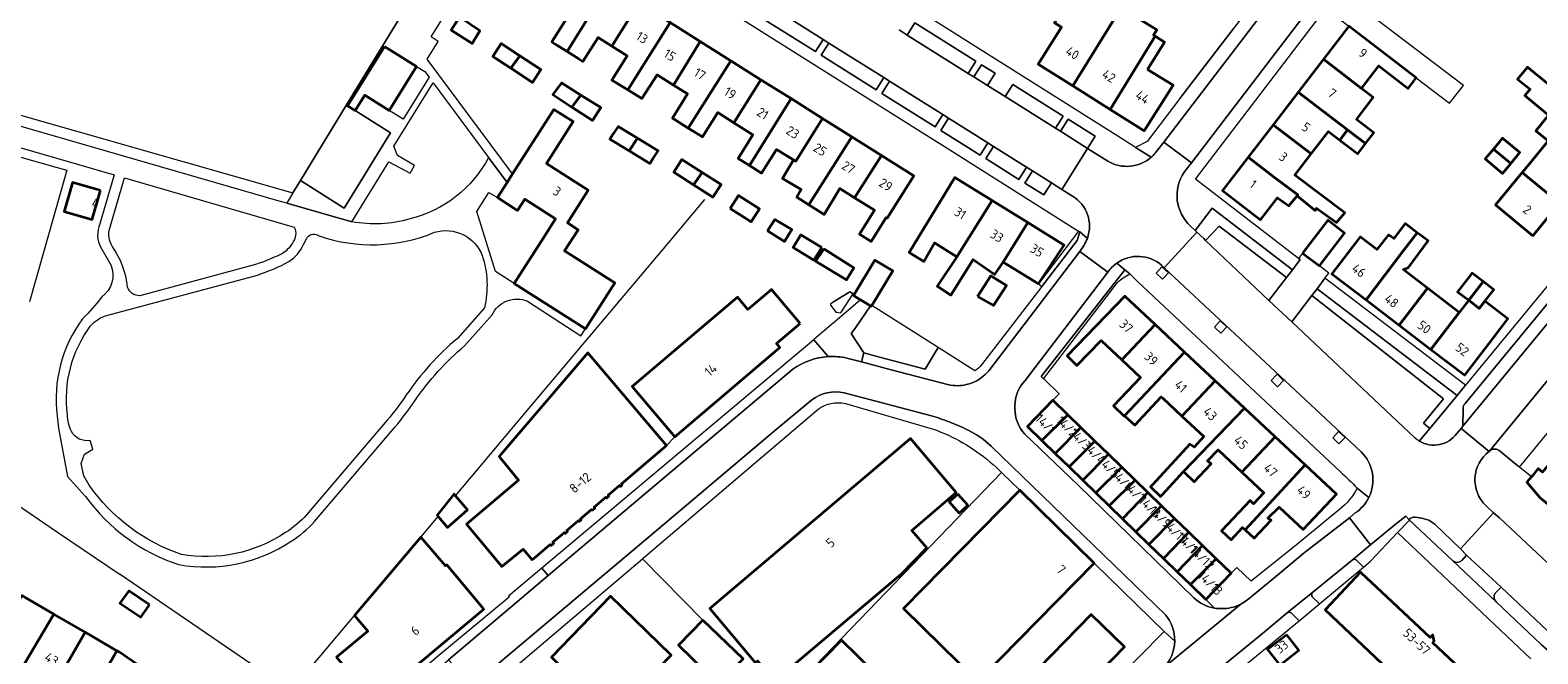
# Model space of a CAD drawing. Extents: x 150256 to 156914, y 461459 to 469481.
# Tile 332 of 656: x 155535 to 155753, y 463578 to 463668. Entities that reach past the tile are written whole.
import ezdxf
from ezdxf.enums import TextEntityAlignment as Align

# ---------------------------------------------------------------- set-up
doc = ezdxf.new("R2010")
doc.units = 0
doc.header["$LTSCALE"] = 0.75
for name, color, linetype, lineweight in [('B-RO-GR-BEPLANTING_CULTUUR_BODEMBEDEKKER-GV', 251, 'CONTINUOUS', 18), ('B-RO-GR-GROENVOORZIENING-GV', 251, 'CONTINUOUS', 18), ('B-RO-GR-HAAG-GV', 251, 'CONTINUOUS', 13), ('B-RO-IE-TERREINAFSCHEIDING_KUNSTMATIG_HEKWERK-G', 251, 'IE-TERREINAFSCHEIDING-KUNSTMATIG', 18), ('B-RO-IE-TERREINAFSCHEIDING_KUNSTMATIG_MUUR-G', 251, 'IE-TERREINAFSCHEIDING-KUNSTMATIG-DICHT', 18), ('B-RO-OG-BEBOUWING-GV', 6, 'CONTINUOUS', 35), ('B-RO-OG-BEBOUWING-T18', 1, 'CONTINUOUS', 18), ('B-RO-OG-TERREIN_CULTUURSCHEIDING-GV', 251, 'CONTINUOUS', 18), ('B-RO-OG-TERREIN_ONBEGROEID-GV', 251, 'CONTINUOUS', 18), ('B-RO-VH-VERHARDING_ASFALT-GV', 251, 'CONTINUOUS', 18), ('B-RO-VH-VERHARDING_BETONSTRAATSTEEN-GV', 251, 'CONTINUOUS', 18), ('B-RO-VH-VERHARDING_HALFVERHARDING_GRIND-GV', 251, 'CONTINUOUS', 18), ('B-RO-VH-VERHARDING_STRAATBAKSTEEN-GV', 251, 'CONTINUOUS', 18), ('B-RO-VH-VERHARDING_TEGEL-GV', 251, 'CONTINUOUS', 18)]:
    doc.layers.add(name, color=color, linetype=linetype, lineweight=lineweight)
doc.styles.add('NLCS-ISO-M200-T18', font='NLCS-ISO.ttf', dxfattribs={"height": 360})
doc.linetypes.add('IE-TERREINAFSCHEIDING-KUNSTMATIG', pattern='A,4,[82,NLCS.SHX,S=0.75,R=90,X=0,Y=0],4,-2', length=10)
doc.linetypes.add('IE-TERREINAFSCHEIDING-KUNSTMATIG-DICHT', pattern='A,8,-1,[82,NLCS.SHX,S=0.75,R=90,X=0,Y=0],-1', length=10)

msp = doc.modelspace()

# ---------------------------------------------------------------- linework, layer by layer
at = {"layer": 'B-RO-GR-BEPLANTING_CULTUUR_BODEMBEDEKKER-GV'}
for points in [[(155722.275, 463671.272), (155725.619, 463668.701), (155735.356, 463661.216), (155740.155, 463657.526), (155742.189, 463660.086), (155724.214, 463673.815)], [(155717.419, 463633.407), (155705.791, 463642.316), (155703.352, 463639.086), (155703.582, 463638.867), (155704.578, 463637.923), (155704.861, 463637.655), (155706.826, 463639.728), (155716.55, 463632.264)], [(155650.465, 463628.352), (155651.314, 463627.261), (155652.023, 463627.16), (155653.812, 463629.926), (155653.358, 463630.222), (155650.956, 463628.768)], [(155721.003, 463630.662), (155720.252, 463629.682), (155739.3, 463614.7), (155736.433, 463611.202), (155737.31, 463610.418), (155741.276, 463615.206)], [(155656.337, 463628.166), (155654.142, 463625.007), (155653.543, 463624.145), (155655.367, 463621.358), (155657.803, 463620.687), (155664.241, 463619.016), (155666.139, 463622.126), (155656.509, 463628.221), (155656.438, 463628.104)]]:
    msp.add_lwpolyline(points, close=True, dxfattribs=at)
at = {"layer": 'B-RO-GR-GROENVOORZIENING-GV'}
for points in [[(155681.154, 463630.988), (155686.28, 463637.655), (155686.636, 463638.875), (155686.644, 463638.903), (155686.471, 463639.013), (155680.655, 463631.372)], [(155698.595, 463632.044), (155699.471, 463632.951), (155698.542, 463633.84), (155697.684, 463632.927)], [(155707.042, 463624.21), (155707.918, 463625.117), (155706.989, 463626.006), (155706.131, 463625.093)], [(155715.28, 463616.466), (155716.156, 463617.373), (155715.227, 463618.262), (155714.369, 463617.349)], [(155724.173, 463608.186), (155725.049, 463609.093), (155724.12, 463609.982), (155723.262, 463609.069)]]:
    msp.add_lwpolyline(points, close=True, dxfattribs=at)
msp.add_lwpolyline([(155693.874, 463632.796), (155693.183, 463633.376), (155681.052, 463617.946), (155681.393, 463617.618), (155692.115, 463631.555)], dxfattribs=at)
msp.add_lwpolyline([(155692.115, 463631.555, -0.0839155), (155693.874, 463632.796)], format="xyb", dxfattribs=at)
at = {"layer": 'B-RO-GR-HAAG-GV'}
msp.add_lwpolyline([(155681.154, 463630.988), (155686.28, 463637.655), (155686.636, 463638.875), (155686.644, 463638.903), (155686.471, 463639.013), (155680.655, 463631.372)], close=True, dxfattribs=at)
msp.add_lwpolyline([(155693.874, 463632.796), (155693.183, 463633.376), (155681.052, 463617.946), (155681.393, 463617.618), (155692.115, 463631.555)], dxfattribs=at)
msp.add_lwpolyline([(155692.115, 463631.555, -0.0839155), (155693.874, 463632.796)], format="xyb", dxfattribs=at)
at = {"layer": 'B-RO-IE-TERREINAFSCHEIDING_KUNSTMATIG_HEKWERK-G'}
for points in [[(155530.874, 463650.403), (155538.529, 463648.215)], [(155539.926, 463647.816), (155534.542, 463628.764)], [(155538.529, 463648.215), (155539.926, 463647.816)], [(155626.903, 463637.045), (155632.346, 463643.585)], [(155606.37, 463612.708), (155626.903, 463637.045)], [(155596.255, 463600.674), (155606.37, 463612.708)], [(155645.737, 463573.37), (155675.3, 463604.039)], [(155527.306, 463603.054), (155538.727, 463595.275)], [(155591.219, 463594.682), (155593.724, 463597.662)], [(155538.727, 463595.275), (155547.665, 463589.25)], [(155623.301, 463591.533), (155632.067, 463582.642)], [(155572.384, 463572.368), (155547.665, 463589.25)], [(155572.384, 463572.368), (155581.627, 463583.33)]]:
    msp.add_lwpolyline(points, dxfattribs=at)
at = {"layer": 'B-RO-IE-TERREINAFSCHEIDING_KUNSTMATIG_MUUR-G'}
for points in [[(155585.702, 463665.898), (155588.593, 463670.619)], [(155701.127, 463658.219), (155708.933, 463668.405)], [(155580.423, 463657.28), (155585.702, 463665.898)], [(155525.415, 463657.994), (155572.691, 463644.522)], [(155573.79, 463646.335), (155580.423, 463657.28)], [(155572.691, 463644.522), (155573.79, 463646.335)], [(155650.956, 463628.768), (155653.358, 463630.222)], [(155653.358, 463630.222), (155653.946, 463629.839)], [(155627.97, 463609.205), (155626.794, 463607.938)], [(155688.723, 463590.897), (155698.868, 463580.988), (155691.451, 463573.493), (155687.268, 463570.032)]]:
    msp.add_lwpolyline(points, dxfattribs=at)
at = {"layer": 'B-RO-OG-BEBOUWING-GV'}
for points in [[(155762.778, 463592.597), (155777.025, 463609.922), (155805.424, 463644.457), (155837.064, 463682.854), (155821.669, 463695.483), (155814.207, 463686.386), (155816.14, 463684.801), (155818.246, 463683.078), (155753.641, 463604.084), (155753.029, 463604.603), (155752.035, 463603.405), (155751.373, 463602.608), (155753.278, 463600.423), (155761.768, 463593.429)], [(155614.106, 463677.501), (155610.176, 463671.239), (155612.362, 463669.864), (155610.187, 463666.406), (155610.75, 463666.052), (155612.38, 463665.027), (155618.457, 463674.766)], [(155618.849, 463665.803), (155622.801, 463672.035), (155618.457, 463674.766), (155612.38, 463665.027), (155614.089, 463663.953), (155614.688, 463663.577), (155616.87, 463667.048)], [(155692.614, 463671.356), (155686.641, 463675.085), (155682.963, 463669.194), (155683.983, 463668.557), (155680.63, 463663.188), (155685.646, 463660.026)], [(155622.801, 463672.035), (155618.849, 463665.803), (155621.071, 463664.406), (155618.849, 463660.869), (155621.181, 463659.449), (155627.304, 463669.204)], [(155685.646, 463660.026), (155691.039, 463656.626), (155697.57, 463667.221), (155697.304, 463667.387), (155697.771, 463668.136), (155692.614, 463671.356)], [(155597.029, 463669.841), (155596.799, 463669.994), (155595.581, 463668.109), (155598.642, 463666.185), (155599.768, 463668.014)], [(155621.181, 463659.449), (155623.199, 463658.22), (155625.419, 463661.658), (155627.808, 463660.156), (155631.666, 463666.462), (155627.304, 463669.204)], [(155727.44, 463659.653), (155729.962, 463662.936), (155734.169, 463659.682), (155735.356, 463661.216), (155725.619, 463668.701), (155721.94, 463663.915)], [(155696.443, 463662.425), (155698.901, 463666.39), (155697.57, 463667.221), (155691.039, 463656.626), (155695.955, 463653.527), (155700.139, 463660.164)], [(155585.929, 463665.757), (155580.595, 463657.171), (155581.708, 463656.463), (155583.086, 463658.702), (155586.627, 463656.496), (155590.584, 463662.865)], [(155604.242, 463662.587), (155605.556, 463664.386), (155602.864, 463666.165), (155601.633, 463664.286)], [(155604.242, 463662.587), (155607.383, 463660.542), (155608.578, 463662.389), (155605.556, 463664.386)], [(155636.121, 463663.661), (155631.666, 463666.462), (155627.808, 463660.156), (155629.827, 463658.886), (155627.662, 463655.341), (155629.932, 463653.935)], [(155636.551, 463654.695), (155640.466, 463660.93), (155636.121, 463663.661), (155629.932, 463653.935), (155631.985, 463652.665), (155634.202, 463656.171)], [(155727.44, 463659.653), (155721.94, 463663.915), (155718.269, 463659.138), (155725.399, 463653.65), (155728.03, 463651.69), (155729.219, 463653.238), (155726.702, 463655.173), (155729.132, 463658.335)], [(155760.016, 463647.758), (155763.948, 463652.536), (155754.371, 463660.396), (155751.481, 463662.767), (155750.031, 463661.034), (155751.854, 463659.547), (155751.091, 463658.626), (155754.536, 463655.787), (155752.675, 463653.539), (155754.459, 463652.056), (155754.587, 463652.212)], [(155613.082, 463656.978), (155614.399, 463658.704), (155611.566, 463660.49), (155610.308, 463658.772)], [(155640.466, 463660.93), (155636.551, 463654.695), (155639.312, 463652.959), (155637.164, 463649.543), (155638.824, 463648.5), (155644.823, 463658.19)], [(155614.399, 463658.704), (155613.082, 463656.978), (155616.081, 463655.038), (155617.275, 463656.892)], [(155649.398, 463655.314), (155644.823, 463658.19), (155638.824, 463648.5), (155640.563, 463647.406), (155642.725, 463650.845), (155645.19, 463649.313), (155645.498, 463649.122)], [(155714.631, 463654.406), (155720.151, 463650.191), (155722.65, 463653.442), (155724.277, 463652.191), (155725.399, 463653.65), (155718.269, 463659.138)], [(155612.917, 463635.577), (155612.031, 463636.141), (155613.976, 463639.197), (155612.429, 463640.182), (155615.452, 463644.929), (155609.406, 463648.778), (155613.292, 463654.88), (155610.451, 463656.636), (155604.504, 463647.306), (155603.705, 463646.054), (155602.3, 463643.849), (155604.976, 463642.148), (155605.224, 463641.99), (155606.262, 463643.621), (155610.72, 463640.78), (155608.962, 463638.028), (155604.723, 463631.393), (155615.039, 463624.825), (155619.298, 463631.515)], [(155622.566, 463652.453), (155619.772, 463654.159), (155619.083, 463653.096), (155618.583, 463652.325), (155621.385, 463650.608)], [(155647.403, 463642.828), (155647.529, 463643.028), (155653.632, 463652.652), (155649.398, 463655.314), (155645.498, 463649.122), (155645.19, 463649.313), (155643.566, 463646.616), (155646.295, 463645.048), (155645.646, 463643.94)], [(155720.151, 463650.191), (155714.631, 463654.406), (155711.035, 463649.727), (155714.845, 463646.773), (155718.216, 463644.244), (155718.109, 463644.101), (155720.73, 463641.992), (155720.919, 463642.317), (155723.811, 463640.235), (155725.027, 463641.64), (155717.772, 463647.096)], [(155728.03, 463651.69), (155725.399, 463653.65), (155724.277, 463652.191), (155726.891, 463650.181)], [(155621.385, 463650.608), (155624.372, 463648.778), (155624.808, 463649.456), (155625.56, 463650.624), (155622.566, 463652.453)], [(155654.019, 463643.832), (155657.905, 463649.966), (155653.632, 463652.652), (155647.529, 463643.028), (155647.403, 463642.828), (155649.619, 463641.426), (155651.91, 463645.158)], [(155746.526, 463650.887), (155749.054, 463648.816), (155750.077, 463650.049), (155750.351, 463650.379), (155747.836, 463652.466)], [(155760.016, 463647.758), (155754.587, 463652.212), (155754.459, 463652.056), (155751.708, 463648.713), (155750.69, 463647.476), (155756.122, 463643.026)], [(155630.711, 463645.692), (155631.945, 463647.514), (155629.011, 463649.368), (155627.832, 463647.528)], [(155657.905, 463649.966), (155654.019, 463643.832), (155656.899, 463642.021), (155654.732, 463638.574), (155656.413, 463637.517), (155658.575, 463640.956), (155658.723, 463640.863), (155662.593, 463647.019)], [(155711.035, 463649.727), (155707.294, 463644.86), (155712.801, 463640.628), (155715.274, 463643.845), (155716.919, 463642.642), (155718.109, 463644.101), (155718.216, 463644.244), (155714.845, 463646.773)], [(155749.054, 463648.816), (155746.526, 463650.887), (155745.333, 463649.448), (155747.848, 463647.361), (155748.131, 463647.702)], [(155631.945, 463647.514), (155630.711, 463645.692), (155633.505, 463643.91), (155634.72, 463645.76)], [(155752.258, 463638.33), (155756.122, 463643.026), (155750.69, 463647.476), (155749.771, 463646.359), (155746.836, 463642.792)], [(155544.811, 463644.902), (155540.781, 463646.057), (155539.576, 463641.854), (155543.606, 463640.699)], [(155668.81, 463635.283), (155673.968, 463643.423), (155668.557, 463646.774), (155661.951, 463635.894), (155664.059, 463634.622), (155665.582, 463637.307)], [(155635.999, 463642.287), (155639.043, 463640.351), (155640.251, 463642.237), (155637.222, 463644.135)], [(155668.81, 463635.283), (155665.961, 463631.006), (155667.977, 463629.72), (155671.179, 463634.892), (155674.351, 463632.738), (155675.535, 463634.512), (155679.12, 463640.232), (155673.968, 463643.423)], [(155641.402, 463639.022), (155643.888, 463637.481), (155644.943, 463639.237), (155642.457, 463640.697)], [(155718.91, 463635.804), (155721.348, 463633.953), (155724.978, 463638.717), (155722.536, 463640.578)], [(155649.296, 463636.608), (155646.24, 463638.477), (155645.113, 463636.629), (155648.123, 463634.783)], [(155680.655, 463631.372), (155684.373, 463636.979), (155679.12, 463640.232), (155675.535, 463634.512)], [(155735.497, 463638.772), (155733.746, 463640.092), (155732.124, 463637.931), (155731.367, 463638.471), (155729.67, 463636.33), (155727.245, 463638.183), (155723.141, 463632.813), (155728.1, 463629.023), (155732.185, 463634.407), (155733.535, 463636.187)], [(155736.998, 463630.73), (155733.445, 463633.445), (155734.231, 463633.714), (155737.07, 463637.578), (155735.911, 463638.454), (155735.497, 463638.772), (155733.535, 463636.187), (155732.185, 463634.407), (155728.1, 463629.023), (155732.88, 463625.371)], [(155649.592, 463636.415), (155648.376, 463634.658), (155652.848, 463631.925), (155653.918, 463633.676)], [(155654.881, 463629.05), (155656.337, 463628.166), (155656.438, 463628.104), (155656.509, 463628.221), (155659.552, 463633.232), (155656.962, 463634.805), (155653.946, 463629.839), (155653.848, 463629.677)], [(155671.846, 463629.514), (155674.136, 463628.241), (155676.022, 463631.114), (155673.735, 463632.506)], [(155742.956, 463628.975), (155744.948, 463631.559), (155745.047, 463631.688), (155743.451, 463632.926), (155743.351, 463632.797), (155741.352, 463630.219)], [(155744.948, 463631.559), (155742.956, 463628.975), (155744.495, 463627.782), (155745.312, 463628.851), (155746.575, 463630.503), (155745.047, 463631.688)], [(155646.135, 463625.64), (155641.977, 463630.538), (155638.562, 463627.64), (155637.047, 463629.424), (155621.796, 463616.48), (155627.97, 463609.205), (155643.201, 463622.132), (155642.699, 463622.724)], [(155692.719, 463620.341), (155697.535, 463625.482), (155693.169, 463629.565), (155684.786, 463620.94), (155686.219, 463619.546), (155689.719, 463623.147)], [(155737.473, 463621.86), (155741.599, 463627.214), (155736.998, 463630.73), (155732.88, 463625.371)], [(155741.599, 463627.214), (155737.473, 463621.86), (155742.383, 463618.108), (155746.487, 463623.478), (155748.646, 463626.303), (155745.312, 463628.851), (155744.495, 463627.782), (155742.956, 463628.975)], [(155697.535, 463625.482), (155692.719, 463620.341), (155695.416, 463617.818), (155691.526, 463613.671), (155693.065, 463612.189), (155693.134, 463612.262), (155701.82, 463621.473)], [(155607.34, 463591.364), (155607.59, 463591.577), (155609.951, 463593.588), (155610.063, 463593.456), (155610.46, 463593.794), (155610.347, 463593.926), (155612.018, 463595.35), (155612.131, 463595.218), (155612.467, 463595.505), (155612.355, 463595.637), (155614.041, 463597.073), (155614.153, 463596.941), (155614.441, 463597.186), (155614.328, 463597.318), (155615.938, 463598.689), (155616.05, 463598.557), (155616.419, 463598.871), (155616.306, 463599.003), (155617.992, 463600.439), (155618.104, 463600.307), (155618.443, 463600.596), (155618.331, 463600.728), (155620.002, 463602.151), (155620.114, 463602.02), (155620.387, 463602.252), (155620.275, 463602.384), (155626.794, 463607.938), (155615.399, 463621.355), (155602.56, 463606.357), (155605.341, 463602.921), (155597.811, 463596.528), (155602.93, 463590.403), (155606.008, 463592.918)], [(155706.261, 463617.32), (155701.82, 463621.473), (155693.134, 463612.262), (155694.595, 463610.885), (155698.438, 463614.993), (155698.612, 463614.83), (155701.437, 463612.187)], [(155701.653, 463604.157), (155710.505, 463613.351), (155706.261, 463617.32), (155701.437, 463612.187), (155704.603, 463609.226), (155703.179, 463607.696), (155702.578, 463608.126), (155697.178, 463602.247), (155696.889, 463601.932), (155698.33, 463600.579), (155698.594, 463600.862)], [(155681.145, 463608.672), (155684.901, 463612.388), (155682.731, 463614.495), (155679.049, 463610.706)], [(155684.901, 463612.388), (155681.145, 463608.672), (155683.074, 463606.799), (155686.794, 463610.551)], [(155710.122, 463604.064), (155714.942, 463609.201), (155710.505, 463613.351), (155701.653, 463604.157), (155703.224, 463602.67), (155705.642, 463605.278), (155705.156, 463605.729), (155706.661, 463607.301)], [(155685.085, 463604.848), (155688.817, 463608.587), (155686.794, 463610.551), (155683.074, 463606.799)], [(155639.625, 463576.516), (155639.949, 463576.733), (155642.457, 463573.859), (155660.778, 463589.308), (155664.482, 463593.118), (155662.32, 463595.632), (155668.753, 463601.117), (155662.133, 463608.956), (155633.064, 463584.319)], [(155688.817, 463608.587), (155685.085, 463604.848), (155687.076, 463602.915), (155690.784, 463606.678)], [(155719.266, 463605.157), (155714.942, 463609.201), (155710.122, 463604.064), (155713.284, 463601.107), (155711.791, 463599.511), (155711.288, 463599.982), (155708.831, 463597.345), (155707.177, 463595.57), (155708.543, 463594.298), (155710.195, 463596.083), (155710.574, 463595.732)], [(155690.784, 463606.678), (155687.076, 463602.915), (155688.968, 463601.079), (155692.712, 463604.806)], [(155692.712, 463604.806), (155688.968, 463601.079), (155690.915, 463599.188), (155694.647, 463602.928)], [(155719.266, 463605.157), (155710.574, 463595.732), (155711.888, 463594.517), (155714.336, 463597.12), (155713.873, 463597.393), (155715.504, 463599.031), (155719.006, 463595.755), (155723.818, 463600.899)], [(155675.152, 463577.084), (155688.723, 463590.897), (155677.952, 463601.48), (155661.099, 463584.328), (155671.871, 463573.744)], [(155692.842, 463597.318), (155696.513, 463601.117), (155694.647, 463602.928), (155690.915, 463599.188)], [(155694.763, 463595.453), (155698.459, 463599.227), (155696.513, 463601.117), (155692.842, 463597.318)], [(155596.255, 463600.674), (155596.028, 463600.952), (155593.568, 463597.844), (155593.724, 463597.662), (155595.068, 463596.087), (155597.947, 463598.6)], [(155668.998, 463600.916), (155667.719, 463599.781), (155669.166, 463598.15), (155670.445, 463599.285)], [(155700.374, 463597.369), (155698.459, 463599.227), (155694.763, 463595.453), (155696.653, 463593.618)], [(155700.374, 463597.369), (155696.653, 463593.618), (155698.749, 463591.584), (155702.432, 463595.37)], [(155591.219, 463594.682), (155581.627, 463583.33), (155583.528, 463581.059), (155579.011, 463577.276), (155584.373, 463570.874), (155600.344, 463584.251), (155594.982, 463590.653), (155594.787, 463590.49)], [(155704.412, 463593.449), (155702.432, 463595.37), (155698.749, 463591.584), (155700.728, 463589.663)], [(155702.652, 463587.795), (155706.396, 463591.522), (155704.412, 463593.449), (155700.728, 463589.663)], [(155704.876, 463585.637), (155708.555, 463589.427), (155706.396, 463591.522), (155702.652, 463587.795)], [(155750.055, 463557.243), (155751.078, 463571.702), (155743.5, 463572.248), (155743.582, 463573.85), (155742.317, 463574.998), (155742.868, 463575.66), (155741.946, 463575.834), (155741.735, 463575.648), (155737.76, 463579.373), (155737.962, 463579.584), (155737.746, 463580.497), (155737.366, 463580.152), (155728.816, 463588.143), (155728.314, 463588.612), (155727.281, 463589.577), (155722.152, 463584.158), (155735.796, 463571.244), (155735.645, 463569.108), (155740.786, 463568.744), (155740.023, 463557.953), (155742.471, 463557.78)], [(155528.468, 463577.789), (155533.091, 463575.096), (155538.065, 463583.508), (155533.408, 463586.211)], [(155551.904, 463584.854), (155548.93, 463586.876), (155547.638, 463585.114), (155550.674, 463583.057), (155551.825, 463584.739)], [(155612.964, 463574.498), (155608.818, 463570.199), (155614.692, 463564.417), (155627.475, 463577.585), (155618.677, 463586.108), (155610.112, 463577.29)], [(155533.091, 463575.096), (155537.713, 463572.403), (155542.584, 463580.884), (155538.065, 463583.508)], [(155632.067, 463582.642), (155628.545, 463579.011), (155634.249, 463573.432), (155634.309, 463573.373), (155637.897, 463577.06)], [(155684.959, 463570.67), (155685.908, 463571.644), (155686.044, 463571.511), (155693.115, 463578.758), (155688.288, 463583.468), (155678.766, 463573.708), (155678.699, 463573.639), (155680.66, 463571.86), (155683.457, 463569.131)], [(155542.326, 463569.716), (155547.209, 463578.2), (155542.584, 463580.884), (155537.713, 463572.403)], [(155659.713, 463563.112), (155659.795, 463563.197), (155662.313, 463560.775), (155666.799, 463565.366), (155652.106, 463579.722), (155647.59, 463575.101), (155654.403, 463568.431), (155654.332, 463568.356)], [(155716.599, 463580.531), (155713.839, 463578.379), (155715.592, 463576.131), (155718.352, 463578.284)], [(155548.665, 463577.237), (155547.574, 463577.988), (155547.209, 463578.2), (155542.326, 463569.716), (155543.366, 463569.11), (155546.836, 463566.817), (155552.262, 463574.762)]]:
    msp.add_lwpolyline(points, close=True, dxfattribs=at)
at = {"layer": 'B-RO-OG-TERREIN_CULTUURSCHEIDING-GV'}
for points in [[(155642.025, 463671.44), (155640.914, 463669.676), (155648.356, 463665.001), (155649.468, 463666.765)], [(155662.741, 463669.172), (155661.632, 463667.406), (155670.489, 463661.844), (155671.598, 463663.609)], [(155649.179, 463664.484), (155657.167, 463659.467), (155658.278, 463661.231), (155650.29, 463666.249)], [(155671.31, 463661.328), (155673.265, 463660.1), (155674.374, 463661.866), (155672.419, 463663.093)], [(155666.796, 463655.881), (155659.1, 463660.715), (155657.989, 463658.951), (155665.685, 463654.117)], [(155675.828, 463658.49), (155683.132, 463653.902), (155684.241, 463655.668), (155676.937, 463660.256)], [(155673.312, 463651.789), (155667.647, 463655.347), (155666.536, 463653.583), (155672.201, 463650.025)], [(155683.836, 463653.46), (155687.769, 463650.99), (155688.878, 463652.756), (155684.945, 463655.226)], [(155678.926, 463648.263), (155674.153, 463651.261), (155673.042, 463649.496), (155677.815, 463646.499)], [(155678.666, 463645.964), (155681.413, 463644.239), (155682.525, 463646.003), (155679.777, 463647.729)], [(155704.861, 463637.655), (155714.035, 463628.959), (155716.55, 463632.264), (155706.826, 463639.728)]]:
    msp.add_lwpolyline(points, close=True, dxfattribs=at)
msp.add_lwpolyline([(155735.798, 463608.595), (155737.31, 463610.418), (155736.433, 463611.202), (155739.3, 463614.7), (155720.252, 463629.682), (155717.331, 463625.864), (155735.166, 463609.075)], dxfattribs=at)
msp.add_lwpolyline([(155735.166, 463609.075, 0.0504014), (155735.798, 463608.595)], format="xyb", dxfattribs=at)
at = {"layer": 'B-RO-OG-TERREIN_ONBEGROEID-GV'}
msp.add_lwpolyline([(155581.708, 463656.463), (155580.595, 463657.171), (155580.423, 463657.28), (155573.79, 463646.335), (155580.113, 463642.333), (155586.818, 463653.213)], close=True, dxfattribs=at)
at = {"layer": 'B-RO-VH-VERHARDING_ASFALT-GV'}
msp.add_lwpolyline([(155755.536, 463726.441), (155724.423, 463685.608), (155714.668, 463672.719), (155698.787, 463651.887), (155702.809, 463648.913), (155722.698, 463674.973), (155723.024, 463675.4), (155741.01, 463699.022), (155759.566, 463723.42)], close=True, dxfattribs=at)
msp.add_lwpolyline([(155805.309, 463687.496), (155742.086, 463610.724), (155741.849, 463610.388), (155745.916, 463607.091), (155778.539, 463646.793), (155778.568, 463646.831), (155779.461, 463647.942), (155783.421, 463652.757), (155811.231, 463686.411)], dxfattribs=at)
at = {"layer": 'B-RO-VH-VERHARDING_BETONSTRAATSTEEN-GV'}
for points in [[(155742.14, 463613.321), (155742.086, 463610.724), (155805.309, 463687.496)], [(155802.137, 463686.576), (155742.426, 463614.033)], [(155642.025, 463671.44), (155649.468, 463666.765), (155650.29, 463666.249), (155658.278, 463661.231), (155659.1, 463660.715), (155666.796, 463655.881), (155667.647, 463655.347), (155673.312, 463651.789), (155674.153, 463651.261), (155678.926, 463648.263), (155679.777, 463647.729), (155682.525, 463646.003), (155684.042, 463645.05), (155687.769, 463650.99), (155683.836, 463653.46), (155683.132, 463653.902), (155675.828, 463658.49), (155673.265, 463660.1), (155671.31, 463661.328), (155670.489, 463661.844), (155661.632, 463667.406), (155660.471, 463668.136)], [(155701.733, 463647.545), (155702.809, 463648.913), (155698.787, 463651.887), (155697.719, 463650.488)], [(155690.699, 463649.135), (155687.769, 463650.99), (155684.042, 463645.05)], [(155684.042, 463645.05), (155685.572, 463644.067)], [(155778.539, 463646.793), (155745.916, 463607.091)], [(155698.478, 463634.062), (155698.864, 463633.702), (155703.582, 463638.867), (155703.352, 463639.086), (155702.694, 463639.71)], [(155735.166, 463609.075), (155717.331, 463625.864), (155714.035, 463628.959), (155704.861, 463637.655), (155704.578, 463637.923), (155703.582, 463638.867), (155698.864, 463633.702), (155727.374, 463607.044)], [(155687.253, 463636.978), (155686.649, 463636.064), (155690.699, 463633.058)], [(155650.217, 463620.82), (155648.147, 463623.266), (155608.742, 463590.188), (155609.664, 463589.091), (155630.03, 463606.315), (155645.091, 463619.011)], [(155750.494, 463605.028), (155758.12, 463614.301)], [(155745.916, 463607.091), (155741.849, 463610.388), (155741.245, 463609.705)], [(155747.347, 463607.23), (155750.062, 463604.978)], [(155746.53, 463598.213), (155745.65, 463599.051), (155745.455, 463599.24)], [(155726.539, 463598.188), (155725.675, 463597.476), (155728.74, 463593.539), (155732.313, 463596.492), (155733.841, 463597.689), (155734.291, 463597.204)], [(155734.291, 463597.204), (155734.362, 463597.137), (155740.613, 463591.281)], [(155735.184, 463597.555), (155736.191, 463597.432), (155737.198, 463597.132), (155738.058, 463596.528), (155741.786, 463592.972), (155746.53, 463598.213)], [(155741.971, 463591.271), (155742.617, 463592.065), (155741.786, 463592.972), (155738.058, 463596.528), (155737.198, 463597.132), (155736.191, 463597.432), (155735.184, 463597.555)], [(155756.162, 463578.387), (155757.211, 463580.177), (155758.577, 463582.09), (155760.812, 463584.897), (155758.344, 463587.205), (155747.398, 463597.446), (155746.53, 463598.213), (155741.786, 463592.972), (155742.617, 463592.065)], [(155740.613, 463591.281), (155746.913, 463585.318)], [(155746.936, 463586.686), (155747.681, 463587.402), (155742.617, 463592.065), (155741.971, 463591.271)], [(155742.617, 463592.065), (155747.681, 463587.402), (155755.942, 463579.604)], [(155747.681, 463587.402), (155746.936, 463586.686)], [(155755.942, 463579.604), (155747.681, 463587.402)], [(155746.913, 463585.318), (155753.451, 463579.115), (155754.602, 463578.11)]]:
    msp.add_lwpolyline(points, dxfattribs=at)
for points in [[(155696.97, 463649.688, -0.3245033), (155690.699, 463649.135)], [(155697.104, 463649.809, -0.011535), (155696.97, 463649.688)], [(155697.719, 463650.488, -0.0432473), (155697.104, 463649.809)], [(155702.694, 463639.71, -0.3717887), (155701.733, 463647.545)], [(155685.572, 463644.067, -0.3594155), (155687.733, 463637.954)], [(155687.733, 463637.954, -0.0534516), (155687.253, 463636.978)], [(155690.699, 463633.058, -0.0888224), (155691.998, 463634.371)], [(155691.998, 463634.371, -0.3436714), (155698.478, 463634.062)], [(155645.091, 463619.011, -0.1414445), (155650.217, 463620.82)], [(155742.426, 463614.033, 0.1766689), (155742.14, 463613.321)], [(155735.798, 463608.595, -0.0504014), (155735.166, 463609.075)], [(155741.245, 463609.705, -0.3950964), (155735.798, 463608.595)], [(155727.374, 463607.044, -0.3256505), (155728.487, 463600.396)], [(155745.455, 463599.24, -0.4640105), (155745.916, 463607.091)], [(155745.916, 463607.091, -0.3822412), (155747.347, 463607.23)], [(155750.062, 463604.978, 0.3194518), (155750.494, 463605.028)], [(155728.487, 463600.396, -0.1304152), (155726.539, 463598.188)], [(155735.184, 463597.555, 0.2336048), (155734.291, 463597.204)], [(155734.291, 463597.204, -0.2336048), (155735.184, 463597.555)], [(155740.613, 463591.281, 0.3932257), (155741.971, 463591.271)], [(155741.971, 463591.271, -0.3932257), (155740.613, 463591.281)], [(155746.936, 463586.686, 0.4203257), (155746.913, 463585.318)], [(155746.913, 463585.318, -0.4203257), (155746.936, 463586.686)]]:
    msp.add_lwpolyline(points, format="xyb", dxfattribs=at)
for points in [[(155727.733, 463590.324), (155728.746, 463591.169), (155732.653, 463595.32), (155734.362, 463597.137), (155734.291, 463597.204), (155733.841, 463597.689), (155732.313, 463596.492), (155728.74, 463593.539), (155726.077, 463591.338), (155726.385, 463591.476), (155726.714, 463591.344)], [(155721.343, 463584.985), (155720.31, 463586.042), (155720.209, 463586.361), (155720.38, 463586.689), (155716.68, 463583.681), (155717.017, 463583.79), (155717.304, 463583.639), (155718.43, 463582.554)]]:
    msp.add_lwpolyline(points, close=True, dxfattribs=at)
at = {"layer": 'B-RO-VH-VERHARDING_HALFVERHARDING_GRIND-GV'}
for points in [[(155581.225, 463640.34), (155571.786, 463643.029), (155571.049, 463643.238), (155518.742, 463658.377), (155517.933, 463655.488), (155546.799, 463647.134), (155544.716, 463640.063)], [(155602.3, 463643.849), (155603.705, 463646.054), (155601.032, 463649.655)], [(155546.164, 463639.443), (155548.285, 463646.704)], [(155548.285, 463646.704), (155572.88, 463639.585)], [(155606.659, 463628.855), (155614.395, 463623.813), (155615.039, 463624.825), (155604.723, 463631.393), (155602.009, 463633.139), (155599.318, 463641.848), (155601.068, 463644.597), (155602.3, 463643.849)], [(155544.848, 463636.631), (155546.306, 463634.121)], [(155574.207, 463637.057), (155574.748, 463638.082)], [(155566.724, 463633.999), (155550.508, 463629.638)], [(155545.889, 463626.832), (155567.548, 463632.641)], [(155600.411, 463627.879), (155596.505, 463623.465)], [(155597.557, 463622.389), (155601.535, 463626.885)], [(155538.551, 463612.211), (155538.754, 463610.455), (155540.053, 463603.456), (155542.66, 463600.56)], [(155586.358, 463611.599), (155574.662, 463597.901)], [(155575.792, 463596.914), (155587.512, 463610.641)], [(155543.169, 463602.205), (155542.408, 463603.527), (155542.027, 463605.327), (155542.491, 463606.689), (155543.725, 463607.423), (155543.315, 463608.684)]]:
    msp.add_lwpolyline(points, dxfattribs=at)
for points in [[(155601.032, 463649.655, -0.2124687), (155589.63, 463640.763)], [(155589.63, 463640.763, -0.1136284), (155581.225, 463640.34)], [(155544.716, 463640.063, 0.2197082), (155544.848, 463636.631)], [(155546.506, 463636.806, -0.1995069), (155546.164, 463639.443)], [(155572.88, 463639.585, -0.2850644), (155572.604, 463637.263)], [(155574.748, 463638.082, -0.3978639), (155576.485, 463638.309)], [(155576.485, 463638.309, 0.1835377), (155593.179, 463638.825)], [(155593.179, 463638.825, -0.3910502), (155600.105, 463635.467)], [(155548.744, 463630.88, 0.1266031), (155546.506, 463636.806)], [(155572.604, 463637.263, -0.1543118), (155570.889, 463635.634)], [(155572.118, 463634.597, 0.1431424), (155574.207, 463637.057)], [(155546.306, 463634.121, -0.3541199), (155544.993, 463629.47)], [(155570.889, 463635.634, -0.0448646), (155566.724, 463633.999)], [(155567.548, 463632.641, 0.0481272), (155572.118, 463634.597)], [(155600.105, 463635.467, -0.1381114), (155600.411, 463627.879)], [(155544.993, 463629.47, -0.0412394), (155542.228, 463626.294)], [(155550.508, 463629.638, -0.3346251), (155548.744, 463630.88)], [(155601.535, 463626.885, -0.4012189), (155606.659, 463628.855)], [(155542.228, 463626.294, 0.1933544), (155538.551, 463612.211)], [(155540.039, 463612.404, -0.1938291), (155543.377, 463625.271)], [(155543.377, 463625.271, -0.143651), (155545.889, 463626.832)], [(155596.505, 463623.465, 0.0669674), (155589.11, 463615.27)], [(155590.345, 463614.419, -0.067714), (155597.557, 463622.389)], [(155589.11, 463615.27, -0.0182651), (155586.358, 463611.599)], [(155587.512, 463610.641, 0.0182966), (155590.345, 463614.419)], [(155540.602, 463609.977, -0.1052355), (155540.039, 463612.404)], [(155543.315, 463608.684, -0.330558), (155540.602, 463609.977)], [(155556.528, 463592.158, -0.1595296), (155543.169, 463602.205)], [(155542.66, 463600.56, 0.1586539), (155556.154, 463590.701)], [(155574.662, 463597.901, -0.0705173), (155571.615, 463595.332)], [(155572.43, 463594.073, 0.0704538), (155575.792, 463596.914)], [(155571.615, 463595.332, -0.1930188), (155556.528, 463592.158)], [(155556.154, 463590.701, 0.1941426), (155572.43, 463594.073)]]:
    msp.add_lwpolyline(points, format="xyb", dxfattribs=at)
at = {"layer": 'B-RO-VH-VERHARDING_STRAATBAKSTEEN-GV'}
for points in [[(155678.175, 463616.711), (155678.712, 463617.365), (155690.699, 463633.058), (155686.649, 463636.064), (155673.452, 463618.758)], [(155650.233, 463620.822), (155650.217, 463620.82)], [(155645.091, 463619.011), (155630.03, 463606.315), (155609.664, 463589.091), (155604.869, 463585.036), (155595.211, 463576.888), (155598.642, 463573.155), (155599.706, 463574.049), (155618.015, 463589.438), (155624.986, 463595.342), (155629.968, 463599.56), (155642.401, 463609.999), (155647.838, 463614.564)], [(155667.669, 463616.731), (155659.314, 463618.909), (155655.02, 463620.048), (155652.896, 463620.611)], [(155652.515, 463615.583), (155665.177, 463612.248)], [(155673.787, 463607.863), (155699.027, 463583.427)], [(155703.147, 463585.878), (155686.35, 463602.238), (155678.677, 463609.566)], [(155745.455, 463599.24), (155745.65, 463599.051), (155746.53, 463598.213), (155747.398, 463597.446), (155758.344, 463587.205), (155762.778, 463592.597), (155761.768, 463593.429), (155753.278, 463600.423), (155751.373, 463602.608), (155752.035, 463603.405), (155750.062, 463604.978), (155747.347, 463607.23)], [(155705.995, 463574.923), (155713.077, 463580.715), (155716.68, 463583.681), (155720.38, 463586.689), (155726.077, 463591.338), (155728.74, 463593.539), (155725.675, 463597.476), (155719.13, 463592.379), (155714.738, 463588.71), (155710.914, 463585.603)], [(155709.965, 463584.971), (155709.953, 463584.964), (155698.783, 463575.721), (155689.453, 463568.017), (155682.284, 463562.137), (155675.289, 463556.416)], [(155698.783, 463575.721), (155709.953, 463584.964)]]:
    msp.add_lwpolyline(points, dxfattribs=at)
for points in [[(155650.217, 463620.82, 0.1414445), (155645.091, 463619.011)], [(155652.896, 463620.611, 0.0687343), (155650.233, 463620.822)], [(155673.452, 463618.758, -0.1247019), (155671.033, 463617.014)], [(155670.191, 463616.757, -0.1070547), (155667.669, 463616.731)], [(155671.033, 463617.014, -0.0369955), (155670.191, 463616.757)], [(155677.236, 463613.323, -0.1620305), (155678.175, 463616.711)], [(155647.838, 463614.564, -0.2221789), (155652.515, 463615.583)], [(155665.177, 463612.248, -0.0168649), (155667.724, 463611.351)], [(155678.677, 463609.566, -0.1877028), (155677.236, 463613.323)], [(155667.724, 463611.351, -0.0174245), (155670.464, 463610.169)], [(155670.464, 463610.169, -0.0776351), (155673.787, 463607.863)], [(155745.916, 463607.091, 0.4640105), (155745.455, 463599.24)], [(155747.347, 463607.23, 0.3822412), (155745.916, 463607.091)], [(155706.169, 463584.386, -0.1523343), (155703.147, 463585.878)], [(155707.128, 463584.311, -0.0427361), (155706.169, 463584.386)], [(155709.953, 463584.964, -0.1299245), (155707.128, 463584.311)], [(155710.914, 463585.603, -0.0510821), (155709.965, 463584.971)], [(155699.027, 463583.427, -0.1808294), (155700.381, 463579.622)], [(155700.381, 463579.622, -0.189244), (155698.783, 463575.721)]]:
    msp.add_lwpolyline(points, format="xyb", dxfattribs=at)
at = {"layer": 'B-RO-VH-VERHARDING_TEGEL-GV'}
for points in [[(155696.97, 463649.688), (155694.688, 463651.134), (155693.047, 463652.174), (155628.12, 463693.111), (155622.273, 463696.721)], [(155804.799, 463694.632), (155804.606, 463694.792), (155803.601, 463693.543), (155803.504, 463691.308), (155802.398, 463689.963), (155759.453, 463637.747), (155756.85, 463634.551), (155755.699, 463633.144), (155755.926, 463632.957), (155742.472, 463616.663), (155741.276, 463615.206), (155737.31, 463610.418), (155735.798, 463608.595)], [(155742.426, 463614.033), (155802.137, 463686.576)], [(155619.146, 463681.426), (155665.763, 463652.062), (155666.741, 463651.449), (155686.471, 463639.013), (155686.644, 463638.903), (155686.636, 463638.875), (155687.733, 463637.954)], [(155588.593, 463670.619), (155585.702, 463665.898), (155580.423, 463657.28), (155580.595, 463657.171), (155585.929, 463665.757), (155590.584, 463662.865), (155591.804, 463662.107), (155592.418, 463661.294), (155588.674, 463655.221), (155586.627, 463656.496), (155583.086, 463658.702), (155581.708, 463656.463), (155586.818, 463653.213), (155580.113, 463642.333), (155573.79, 463646.335), (155572.691, 463644.522), (155571.786, 463643.029), (155581.225, 463640.34), (155586.585, 463649.019), (155589.642, 463647.401), (155590.292, 463648.481), (155587.84, 463649.955), (155587.29, 463651.312), (155592.993, 463660.486), (155601.032, 463649.655), (155603.705, 463646.054), (155604.504, 463647.306), (155592.115, 463663.89), (155593.702, 463666.481), (155592.708, 463667.122), (155599.753, 463678.54)], [(155724.214, 463673.815), (155722.698, 463674.973), (155702.809, 463648.913), (155701.733, 463647.545)], [(155702.694, 463639.71), (155703.352, 463639.086), (155705.791, 463642.316), (155717.419, 463633.407), (155718.531, 463634.869), (155718.322, 463635.03), (155703.402, 463646.516), (155722.275, 463671.272), (155724.214, 463673.815)], [(155711.163, 463671.39), (155708.933, 463668.405), (155701.127, 463658.219), (155696.4, 463652), (155694.688, 463651.134), (155696.97, 463649.688)], [(155697.719, 463650.488), (155698.787, 463651.887), (155714.668, 463672.719)], [(155685.572, 463644.067), (155684.042, 463645.05), (155682.525, 463646.003), (155681.413, 463644.239), (155678.666, 463645.964), (155679.777, 463647.729), (155678.926, 463648.263), (155677.815, 463646.499), (155673.042, 463649.496), (155674.153, 463651.261), (155673.312, 463651.789), (155672.201, 463650.025), (155666.536, 463653.583), (155667.647, 463655.347), (155666.796, 463655.881), (155665.685, 463654.117), (155657.989, 463658.951), (155659.1, 463660.715), (155658.278, 463661.231), (155657.167, 463659.467), (155649.179, 463664.484), (155650.29, 463666.249), (155649.468, 463666.765), (155648.356, 463665.001), (155640.914, 463669.676)], [(155660.471, 463668.136), (155661.632, 463667.406), (155662.741, 463669.172), (155671.598, 463663.609), (155670.489, 463661.844), (155671.31, 463661.328), (155672.419, 463663.093), (155674.374, 463661.866), (155673.265, 463660.1), (155675.828, 463658.49), (155676.937, 463660.256), (155684.241, 463655.668), (155683.132, 463653.902), (155683.836, 463653.46), (155684.945, 463655.226), (155688.878, 463652.756), (155687.769, 463650.99), (155690.699, 463649.135)], [(155686.636, 463638.875), (155686.28, 463637.655), (155681.154, 463630.988), (155672.417, 463619.624), (155672.409, 463619.615)], [(155687.733, 463637.954), (155686.636, 463638.875)], [(155673.452, 463618.758), (155686.649, 463636.064), (155687.253, 463636.978)], [(155698.749, 463591.584), (155696.653, 463593.618), (155694.763, 463595.453), (155692.842, 463597.318), (155690.915, 463599.188), (155688.968, 463601.079), (155687.076, 463602.915), (155685.085, 463604.848), (155683.074, 463606.799), (155681.145, 463608.672), (155679.049, 463610.706), (155682.731, 463614.495), (155683.64, 463615.431), (155681.478, 463617.536), (155681.393, 463617.618), (155681.052, 463617.946), (155693.183, 463633.376), (155691.998, 463634.371)], [(155691.998, 463634.371), (155693.183, 463633.376), (155693.874, 463632.796), (155695.019, 463631.721), (155724.395, 463604.11)], [(155727.374, 463607.044), (155698.864, 463633.702), (155698.478, 463634.062)], [(155690.699, 463633.058), (155678.712, 463617.365), (155678.175, 463616.711)], [(155656.337, 463628.166), (155654.881, 463629.05), (155652.466, 463626.982), (155648.138, 463623.276), (155648.147, 463623.266), (155650.217, 463620.82), (155650.233, 463620.822)], [(155652.896, 463620.611), (155655.02, 463620.048), (155655.367, 463621.358), (155653.543, 463624.145), (155654.142, 463625.007), (155656.337, 463628.166)], [(155671.46, 463618.758), (155666.139, 463622.126), (155664.241, 463619.016), (155657.803, 463620.687), (155655.367, 463621.358), (155655.02, 463620.048), (155659.314, 463618.909), (155667.669, 463616.731)], [(155647.838, 463614.564), (155642.401, 463609.999), (155629.968, 463599.56), (155624.986, 463595.342), (155618.015, 463589.438), (155599.706, 463574.049), (155600.982, 463572.529), (155623.301, 463591.533)], [(155665.177, 463612.248), (155652.515, 463615.583)], [(155623.301, 463591.533), (155623.454, 463591.663), (155648.753, 463613.19)], [(155652.686, 463614.005), (155665.258, 463610.374)], [(155741.245, 463609.705), (155741.849, 463610.388), (155742.086, 463610.724), (155742.14, 463613.321)], [(155699.027, 463583.427), (155673.787, 463607.863)], [(155678.677, 463609.566), (155686.35, 463602.238), (155703.147, 463585.878)], [(155674.517, 463604.794), (155675.3, 463604.039), (155677.952, 463601.48), (155688.723, 463590.897), (155698.866, 463580.986), (155700.381, 463579.622)], [(155728.487, 463600.396), (155726.823, 463601.776)], [(155726.823, 463601.776), (155728.487, 463600.396)], [(155724.309, 463598.724), (155718.274, 463593.752), (155711.432, 463588.279), (155709.393, 463590.278), (155708.555, 463589.427)], [(155710.914, 463585.603), (155714.738, 463588.71), (155719.13, 463592.379), (155725.675, 463597.476), (155726.539, 463598.188)], [(155754.602, 463578.11), (155753.451, 463579.115), (155746.913, 463585.318), (155740.613, 463591.281), (155734.362, 463597.137), (155732.653, 463595.32)], [(155732.653, 463595.32), (155746.694, 463582.02), (155751.933, 463577.057)], [(155568.349, 463549.534), (155570.024, 463551.439), (155570.759, 463552.293), (155566.944, 463555.564), (155573.506, 463563.081), (155577.271, 463559.806), (155578.895, 463561.614), (155581.562, 463564.637), (155583.097, 463566.406), (155585.298, 463568.522), (155593.9, 463575.781), (155595.211, 463576.888), (155604.869, 463585.036), (155609.664, 463589.091), (155608.742, 463590.188), (155603.887, 463586.134)], [(155706.169, 463584.386), (155704.876, 463585.637), (155702.652, 463587.795), (155700.728, 463589.663), (155698.749, 463591.584)], [(155708.555, 463589.427), (155704.876, 463585.637), (155706.169, 463584.386)], [(155603.887, 463586.134), (155604.021, 463585.974), (155593.821, 463577.5), (155586.56, 463571.344), (155582.648, 463567.869), (155581.019, 463566.328), (155576.841, 463569.26), (155575.72, 463570.046), (155572.384, 463572.368), (155571.711, 463571.433), (155575.208, 463569.064), (155576.184, 463568.383), (155561.802, 463551.818), (155560.302, 463551.844), (155565.931, 463547.915)], [(155710.126, 463575.752), (155712.746, 463577.892), (155713.249, 463578.3), (155718.43, 463582.554), (155717.304, 463583.639), (155717.017, 463583.79), (155716.68, 463583.681), (155713.077, 463580.715), (155705.995, 463574.923)], [(155709.953, 463584.964), (155709.965, 463584.971)], [(155700.381, 463579.622), (155698.866, 463580.986), (155691.451, 463573.493), (155687.268, 463570.032), (155687.258, 463570.035), (155685.257, 463568.386)]]:
    msp.add_lwpolyline(points, dxfattribs=at)
for points in [[(155690.699, 463649.135, 0.3245033), (155696.97, 463649.688)], [(155696.97, 463649.688, 0.011535), (155697.104, 463649.809)], [(155697.104, 463649.809, 0.0432473), (155697.719, 463650.488)], [(155701.733, 463647.545, 0.3717887), (155702.694, 463639.71)], [(155687.733, 463637.954, 0.3594155), (155685.572, 463644.067)], [(155687.253, 463636.978, 0.0534516), (155687.733, 463637.954)], [(155691.998, 463634.371, 0.0888224), (155690.699, 463633.058)], [(155698.478, 463634.062, 0.3436714), (155691.998, 463634.371)], [(155650.233, 463620.822, -0.0687343), (155652.896, 463620.611)], [(155671.033, 463617.014, 0.1247019), (155673.452, 463618.758)], [(155672.409, 463619.615, -0.0679082), (155671.46, 463618.758)], [(155667.669, 463616.731, 0.1070547), (155670.191, 463616.757)], [(155670.191, 463616.757, 0.0369955), (155671.033, 463617.014)], [(155678.175, 463616.711, 0.1620305), (155677.236, 463613.323)], [(155652.515, 463615.583, 0.2221789), (155647.838, 463614.564)], [(155648.753, 463613.19, -0.2254869), (155652.686, 463614.005)], [(155667.724, 463611.351, 0.0168649), (155665.177, 463612.248)], [(155677.236, 463613.323, 0.1877028), (155678.677, 463609.566)], [(155742.14, 463613.321, -0.1766689), (155742.426, 463614.033)], [(155665.258, 463610.374, -0.0129891), (155666.513, 463609.896)], [(155666.513, 463609.896, -0.0892549), (155674.517, 463604.794)], [(155670.464, 463610.169, 0.0174245), (155667.724, 463611.351)], [(155673.787, 463607.863, 0.0776351), (155670.464, 463610.169)], [(155735.798, 463608.595, 0.3950964), (155741.245, 463609.705)], [(155728.487, 463600.396, 0.3256505), (155727.374, 463607.044)], [(155724.395, 463604.11, -0.0100759), (155726.823, 463601.776)], [(155726.823, 463601.776, -0.0970142), (155724.309, 463598.724)], [(155726.539, 463598.188, 0.1304152), (155728.487, 463600.396)], [(155703.147, 463585.878, 0.1523343), (155706.169, 463584.386)], [(155706.169, 463584.386, 0.0427361), (155707.128, 463584.311)], [(155707.128, 463584.311, 0.1299245), (155709.953, 463584.964)], [(155709.965, 463584.971, 0.0510821), (155710.914, 463585.603)], [(155700.381, 463579.622, 0.1808294), (155699.027, 463583.427)], [(155698.783, 463575.721, 0.189244), (155700.381, 463579.622)]]:
    msp.add_lwpolyline(points, format="xyb", dxfattribs=at)
for points in [[(155698.595, 463632.044), (155697.684, 463632.927), (155698.542, 463633.84), (155699.471, 463632.951)], [(155721.348, 463633.953), (155718.91, 463635.804), (155718.322, 463635.03), (155718.531, 463634.869), (155717.419, 463633.407), (155716.55, 463632.264), (155714.035, 463628.959), (155717.331, 463625.864), (155720.252, 463629.682), (155721.003, 463630.662), (155722.14, 463632.169), (155722.725, 463632.906)], [(155741.276, 463615.206), (155742.472, 463616.663), (155722.14, 463632.169), (155721.003, 463630.662)], [(155707.042, 463624.21), (155706.131, 463625.093), (155706.989, 463626.006), (155707.918, 463625.117)], [(155715.28, 463616.466), (155714.369, 463617.349), (155715.227, 463618.262), (155716.156, 463617.373)], [(155724.173, 463608.186), (155723.262, 463609.069), (155724.12, 463609.982), (155725.049, 463609.093)], [(155721.343, 463584.985), (155727.733, 463590.324), (155726.714, 463591.344), (155726.385, 463591.476), (155726.077, 463591.338), (155720.38, 463586.689), (155720.209, 463586.361), (155720.31, 463586.042)]]:
    msp.add_lwpolyline(points, close=True, dxfattribs=at)

# ---------------------------------------------------------------- texts
at = {"layer": 'B-RO-OG-BEBOUWING-T18', "style": 'NLCS-ISO-M200-T18'}
for s, rotation, p in [('13', 327.9, (155623.252, 463667.026)), ('15', 327.9, (155627.279, 463664.495)), ('40', 327.8, (155685.577, 463664.798)), ('9', 322.5, (155727.647, 463664.777)), ('17', 327.9, (155631.625, 463661.763)), ('42', 327.8, (155690.861, 463661.467)), ('19', 327.9, (155636.018, 463659.001)), ('44', 327.8, (155695.735, 463658.394)), ('7', 322.5, (155723.184, 463658.969)), ('21', 327.9, (155640.732, 463656.037)), ('23', 327.9, (155645.071, 463653.31)), ('5', 322.4, (155719.404, 463654.051)), ('25', 327.9, (155649.043, 463650.813)), ('27', 327.9, (155653.147, 463648.232)), ('3', 322.5, (155716.108, 463649.764)), ('29', 327.9, (155658.55, 463645.708)), ('3', 327.2, (155610.935, 463644.771)), ('1', 322.5, (155711.74, 463645.81)), ('4', 344, (155544.082, 463643.058)), ('31', 328.2, (155669.331, 463641.59)), ('2', 320.6, (155751.455, 463642.11)), ('33', 328.2, (155674.634, 463638.305)), ('35', 328.5, (155680.441, 463636.195)), ('46', 322.6, (155727.058, 463633.292)), ('48', 322.6, (155731.791, 463628.885)), ('37', 316.9, (155693.363, 463625.216)), ('50', 322.6, (155736.531, 463625.083)), ('52', 322.6, (155742.032, 463621.849)), ('39', 316.9, (155696.984, 463620.52)), ('14', 40.3, (155633.206, 463618.895)), ('41', 316.9, (155701.268, 463616.512)), ('14/1', 315.8, (155681.68, 463611.05)), ('14/2', 315.8, (155684.812, 463610.687)), ('43', 316.9, (155705.526, 463612.531)), ('14/3', 315.9, (155686.752, 463608.804)), ('14/4', 315.8, (155688.829, 463606.788)), ('45', 316.9, (155709.976, 463608.369)), ('14/5', 315.9, (155690.902, 463604.776)), ('8-12', 40.4, (155614.29, 463602.54)), ('14/6', 315.8, (155692.847, 463602.887)), ('47', 316.9, (155714.267, 463604.356)), ('14/7', 315.9, (155694.64, 463601.147)), ('49', 316.9, (155719.086, 463601.158)), ('14/8', 315.8, (155696.79, 463599.06)), ('14/9', 315.8, (155698.314, 463597.581)), ('14/10', 315.9, (155700.526, 463595.434)), ('5', 40.3, (155650.519, 463593.869)), ('14/11', 315.9, (155702.533, 463593.486)), ('14/12', 315.8, (155704.336, 463591.735)), ('7', 315.5, (155683.958, 463589.971)), ('14/13', 315.9, (155705.54, 463588)), ('6', 39.9, (155590.376, 463581.12)), ('53-57', 316.9, (155735.43, 463579.533)), ('33', 37.9, (155715.861, 463578.799)), ('43', 329.8, (155537.747, 463577.012))]:
    msp.add_text(s, height=1.35, rotation=rotation, dxfattribs=at).set_placement(p, align=Align.MIDDLE)

doc.saveas('drawing.dxf')
